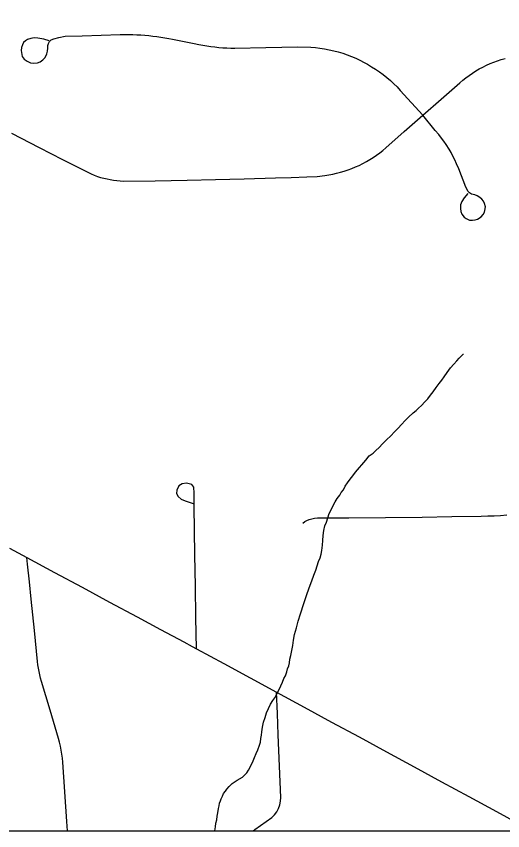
# Model space of a CAD drawing. Extents: x 103424 to 286016, y 38711 to 110967.
# Drawn here: x 105694 to 108261, y 38711 to 43011 of the extents above; entities that cross this region are included whole.
import ezdxf

# ---------------------------------------------------------------- set-up
doc = ezdxf.new("R2010")
doc.units = 0
for name, color, linetype in [('GM_X_Corporation', 7, 'Continuous'), ('GM_X_County_Road', 7, 'Continuous'), ('GM_X_Minor_River', 7, 'Continuous'), ('GM_X_Township_Road', 7, 'Continuous')]:
    doc.layers.add(name, color=color, linetype=linetype)

msp = doc.modelspace()

# ---------------------------------------------------------------- linework, layer by layer
at = {"layer": 'GM_X_Corporation'}
for points in [[(103423.7, 96534.8), (103423.7, 38711.2), (175679.7, 38711.2), (175679.7, 110967.2), (119699, 110967.2), (119716.9, 106542.5), (119719.8, 106322.8), (119720.8, 106006.3), (119709.7, 99445.7), (119706.4, 99064.2), (119663.9, 96690), (117026.4, 96688.2), (115542.1, 96665), (105081.7, 96574.5)], [(103423.7, 43132.7), (103423.7, 38711.2), (119963.5, 38711.2), (119934.2, 43543), (116952, 43470.9), (108691.3, 43264.4)]]:
    msp.add_lwpolyline(points, close=True, dxfattribs=at)
at = {"layer": 'GM_X_County_Road'}
msp.add_lwpolyline([(105658.5, 40202.8), (105750.4, 40153.3), (105895.8, 40075.1), (106041.1, 39996.9), (106186.5, 39918.7), (106331.9, 39840.5), (106455.2, 39774.1), (106578.6, 39707.8), (106622.2, 39684.3), (106644.8, 39672.1), (106789.9, 39593.3), (106928.7, 39518), (107067.6, 39442.6), (107212.6, 39363.8), (107357.7, 39285), (107502.8, 39206.2), (107647.8, 39127.4), (107792.9, 39048.6), (107937.9, 38969.8), (108083, 38891), (108228, 38812.2), (108373.1, 38733.4)], dxfattribs=at)
at = {"layer": 'GM_X_Minor_River'}
for points in [[(106951.9, 39097.9), (106959.7, 39118.2), (106969.4, 39138.6), (106977.1, 39162.9), (106982.8, 39179.2), (106984.6, 39197.4), (106988.3, 39215.6), (106990, 39233.9), (106993.6, 39258.2), (106999.2, 39284.5), (107006.9, 39308.9), (107014.6, 39333.3), (107024.3, 39355.6), (107036, 39380.1), (107047.8, 39398.5), (107057.6, 39412.8), (107081.1, 39457.6), (107090.9, 39475.9), (107098.6, 39496.3), (107106.4, 39514.6), (107114.2, 39528.9), (107118.1, 39539), (107121.9, 39549.2), (107125.7, 39565.4), (107131.5, 39581.7), (107135.2, 39597.9), (107136.9, 39616.1), (107142.7, 39636.4), (107148.3, 39662.8), (107153.9, 39689.1), (107157.4, 39717.4), (107163, 39747.8), (107172.5, 39782.3), (107182, 39816.8), (107193.5, 39855.4), (107210.7, 39910.3), (107226.1, 39952.9), (107239.6, 39993.6), (107253.1, 40030.1), (107264.7, 40060.6), (107274.3, 40087.1), (107282, 40109.4), (107289.7, 40131.8), (107297.4, 40152.1), (107303.2, 40170.4), (107306.9, 40190.6), (107310.5, 40219), (107312.1, 40243.3), (107313.7, 40269.5), (107317.2, 40295.9), (107322.9, 40320.2), (107330.6, 40340.5), (107338.3, 40362.9), (107346, 40385.2), (107355.8, 40405.6), (107365.5, 40428), (107377.2, 40448.4), (107387, 40464.7), (107400.9, 40483.1), (107408.7, 40497.4), (107420.6, 40511.7), (107430.3, 40530.1), (107442.1, 40548.4), (107456, 40566.8), (107469.8, 40585.3), (107483.6, 40603.7), (107539, 40667.2), (107556.8, 40689.7), (107576.7, 40704.2), (107590.6, 40718.6), (107608.5, 40735), (107626.4, 40753.5), (107648.2, 40774.1), (107670, 40796.6), (107689.9, 40817.2), (107709.7, 40835.7), (107727.5, 40856.2), (107745.4, 40876.7), (107763.2, 40895.2), (107789.1, 40917.8), (107805, 40930.2), (107816.9, 40942.5), (107832.8, 40956.9), (107850.7, 40975.4), (107866.5, 40991.8), (107880.3, 41010.2), (107894.2, 41028.6), (107909.9, 41051.1), (107925.7, 41071.6), (107939.5, 41090), (107951.3, 41108.3), (107967.1, 41130.8), (107984.9, 41155.4), (108002.7, 41173.8), (108018.5, 41192.3), (108030.4, 41206.6), (108040.4, 41214.9), (108052.2, 41227.2), (108054.3, 41227.2)], [(106742.6, 38711.2), (106746.2, 38730.8), (106747.9, 38751.1), (106751.6, 38769.3), (106753.3, 38787.5), (106757.1, 38805.8), (106760.7, 38828), (106764.5, 38842.3), (106766.3, 38856.4), (106772.1, 38868.6), (106776, 38878.8), (106781.8, 38893), (106787.6, 38907.3), (106797.5, 38919.6), (106805.4, 38929.8), (106817.3, 38944.1), (106833.2, 38960.6), (106859.1, 38977.2), (106887.1, 38993.8), (106901, 39006.1), (106910.9, 39016.4), (106918.8, 39030.7), (106926.6, 39042.9), (106932.5, 39055.1), (106938.3, 39067.3), (106944.2, 39079.6), (106951.9, 39097.9)]]:
    msp.add_lwpolyline(points, dxfattribs=at)
at = {"layer": 'GM_X_Township_Road'}
for points in [[(105868.3, 42881.2), (105839.7, 42890.9), (105807.8, 42895.3), (105788, 42896.7), (105771.2, 42894.4), (105754.2, 42887.8), (105742.4, 42880.7), (105732.5, 42872.5), (105727, 42860.6), (105722, 42846.1), (105719.6, 42830.4), (105725.9, 42798), (105735.5, 42784.2), (105751.2, 42773.5), (105768.8, 42765.3), (105785.4, 42763), (105805.4, 42765.7), (105820.1, 42771), (105834.7, 42781.4), (105846.4, 42792.8), (105855.3, 42812.5), (105858.7, 42826.5), (105860, 42842.2), (105861.1, 42857.6), (105863.6, 42868.1), (105868.8, 42877.7), (105878.2, 42887), (105891.6, 42892.9), (105918.5, 42899.9), (105952.4, 42905.7), (106041.2, 42908.7), (106141.5, 42911.6), (106241.9, 42914.5), (106267.8, 42914.9), (106309.9, 42914.5), (106331, 42913.6), (106352.2, 42912.5), (106373.1, 42911), (106394.2, 42909.1), (106415.1, 42906.8), (106436, 42904.2), (106456.9, 42901.2), (106477.7, 42897.8), (106498.4, 42894.1), (106519.3, 42890.1), (106632.5, 42866.7), (106658, 42861.7), (106678.9, 42858), (106699.8, 42854.8), (106720.7, 42851.9), (106741.5, 42849.3), (106762.4, 42847.2), (106783.6, 42845.4), (106804.4, 42843.9), (106825.6, 42842.8), (106846.7, 42842.1), (107011.8, 42845.8), (107096, 42847.7), (107180.3, 42849.6), (107248, 42848.3), (107272.4, 42846.1), (107296.8, 42843.2), (107321.2, 42839.4), (107345.4, 42834.7), (107369.3, 42829.2), (107393.2, 42822.8), (107416.6, 42815.7), (107439.8, 42807.7), (107462.9, 42799), (107485.6, 42789.3), (107507.7, 42779), (107529.9, 42767.8), (107548.2, 42757.6), (107569.4, 42745.1), (107590.2, 42731.8), (107610.4, 42717.9), (107630.3, 42703.2), (107649.4, 42687.8), (107668, 42671.8), (107686.1, 42655.1), (107703.7, 42637.8), (107720.6, 42619.9), (107779.9, 42554.1), (107839.2, 42488.3)], [(105668.9, 42394.5), (105815.6, 42318.9), (105938.1, 42255.8), (106060.6, 42192.7), (106089.4, 42179), (106105.8, 42171.6), (106122.4, 42165.9), (106139, 42160.8), (106156.1, 42156.4), (106173.2, 42152.4), (106190.3, 42149.1), (106207.7, 42146.4), (106225.3, 42144.3), (106242.7, 42142.8), (106261.9, 42140.9), (106427, 42143.1), (106511.1, 42144.2), (106595.1, 42145.3), (106745.9, 42149.1), (106896.7, 42152.9), (107061.7, 42157.8), (107144.7, 42160.2), (107227.7, 42162.7), (107281, 42164.9), (107322.5, 42170.9), (107343.4, 42174), (107364.1, 42177.8), (107384.7, 42182.4), (107405.1, 42187.6), (107425.2, 42193.5), (107445.4, 42200.1), (107465, 42207.5), (107484.7, 42215.5), (107503.8, 42224.2), (107522.7, 42233.6), (107541.3, 42243.6), (107559.4, 42254.2), (107577.3, 42265.5), (107594.7, 42277.4), (107611.8, 42289.9), (107628.2, 42303), (107644.3, 42316.7), (107741.7, 42402.5), (107839.2, 42488.3), (107936.8, 42574.1), (108034.4, 42659.9), (108050.5, 42673.5), (108066.9, 42686.6), (108084, 42699.1), (108101.4, 42711), (108119.2, 42722.3), (108137.3, 42732.9), (108156, 42742.9), (108174.9, 42752.3), (108194, 42761), (108213.6, 42769), (108233.3, 42776.4), (108253.4, 42783), (108273.6, 42789)], [(108076.5, 42076.1), (108057.8, 42052.8), (108045.1, 42033.7), (108038.4, 42016.1), (108037.7, 41996.2), (108039.7, 41980.5), (108046, 41967.1), (108058.3, 41951), (108068.6, 41943.2), (108086.2, 41935.3), (108102.1, 41934), (108116.3, 41935.7), (108128.6, 41940.3), (108146.4, 41952.9), (108157.4, 41964.2), (108164.5, 41976.4), (108167.1, 41985.1), (108169.6, 42004.8), (108164.9, 42022.4), (108158.7, 42034.6), (108150.3, 42045.1), (108139.7, 42055), (108126.4, 42062.6), (108113.8, 42067.7), (108097.1, 42071.9), (108086.2, 42078.2), (108079.4, 42085.6), (108065.5, 42109.2), (108028.6, 42206.3), (108017.6, 42232.6), (108008.4, 42252.8), (107998.6, 42272.4), (107988.2, 42291.4), (107977.8, 42310.3), (107961.8, 42334.9), (107949.6, 42352.6), (107937.9, 42368.5), (107923.3, 42386.3), (107904.9, 42409), (107839.2, 42488.3)], [(106644.8, 39672.1), (106642.2, 39837.1), (106639.7, 40002.2), (106637.1, 40167.2), (106635.1, 40296), (106633.1, 40424.8), (106633.6, 40455.3), (106633.1, 40494.1), (106631.7, 40524.7), (106620.9, 40538.8), (106592.2, 40546.1), (106569.1, 40542), (106552.7, 40532), (106540.9, 40509.3), (106540, 40491.6), (106549.1, 40475.2), (106565, 40461.2), (106585.4, 40452.1), (106605.9, 40446.2), (106628.1, 40439.4)], [(107205.9, 40335.5), (107217.5, 40343.4), (107227.8, 40349.5), (107240.5, 40355), (107253.9, 40358.6), (107268.5, 40361.7), (107284.3, 40363.3), (107449.3, 40363.8), (107836.3, 40367.1), (107992.2, 40369.7), (108148.1, 40372.3), (108181.6, 40373), (108215.1, 40374.3), (108248.6, 40376.2), (108282, 40378.7)], [(105964.1, 38711.2), (105960.8, 38760.4), (105950.1, 38916.7), (105939.5, 39073), (105937.7, 39094.2), (105935, 39115.3), (105931.7, 39136.3), (105927.4, 39157.2), (105922.4, 39177.8), (105916.9, 39198.3), (105872.2, 39348.4), (105827.4, 39498.5), (105822.6, 39515.9), (105818.4, 39533.4), (105814.6, 39551), (105811.3, 39568.7), (105808.6, 39586.5), (105806.6, 39604.5), (105789.8, 39768.7), (105773, 39932.9), (105763.5, 40026), (105754, 40119.1), (105750.4, 40153.3)], [(106944.8, 38711.2), (106953, 38717.1), (107042.9, 38781.7), (107057.2, 38795.6), (107069.1, 38811.5), (107078.4, 38829.1), (107085.2, 38847.8), (107089, 38867.3), (107089.7, 38887.2), (107083.2, 39052.1), (107076.6, 39217.1), (107072.1, 39329.8), (107067.6, 39442.6)]]:
    msp.add_lwpolyline(points, dxfattribs=at)

doc.saveas('drawing.dxf')
